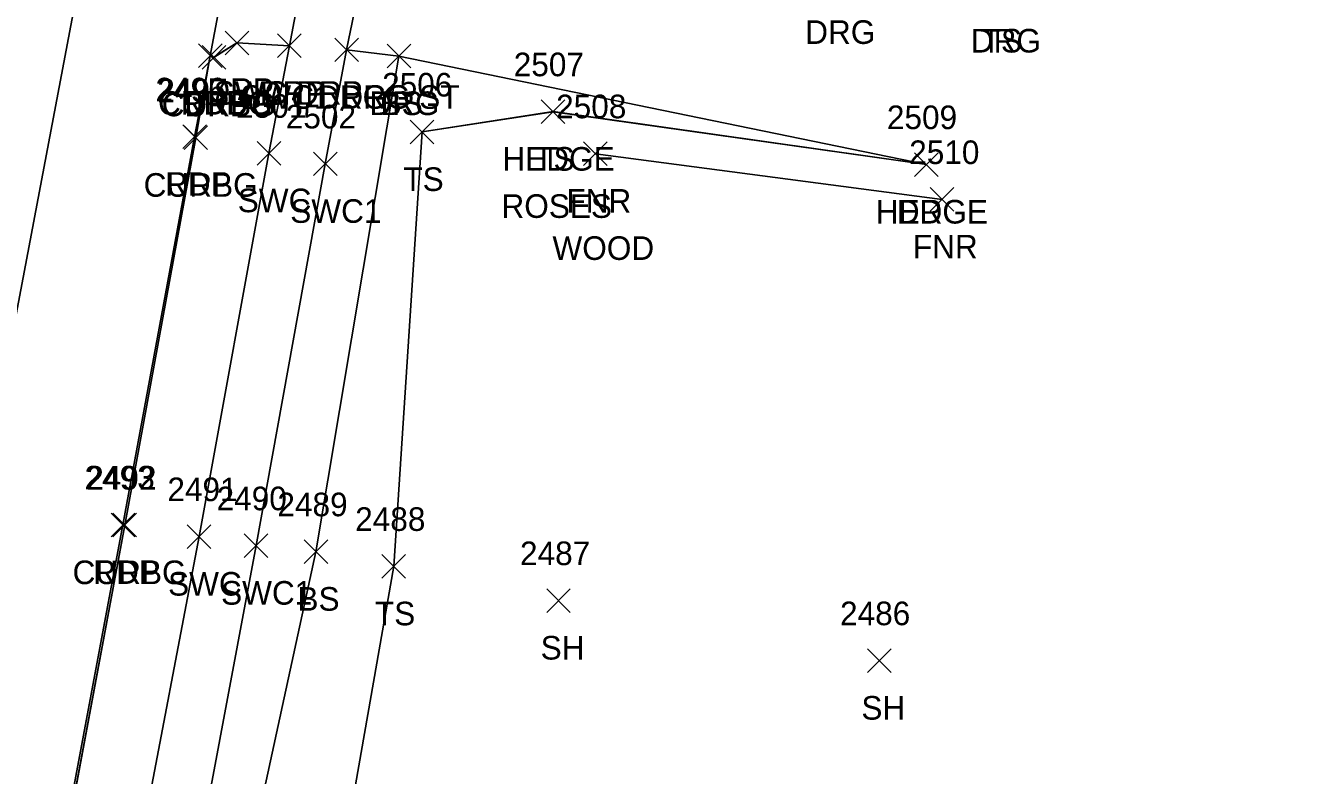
# Model space of a CAD drawing. Extents: x 1554668 to 1563881, y 831386 to 834374.
# Drawn here: x 1562192.9 to 1562300.4, y 832288.5 to 832352 of the extents above; entities that cross this region are included whole.
import ezdxf

# ---------------------------------------------------------------- set-up
doc = ezdxf.new("R2010")
doc.units = 0
for name, color, linetype in [('L_A', 7, 'Continuous'), ('L_C', 7, 'Continuous'), ('L_I', 7, 'Continuous'), ('L_TIC', 7, 'Continuous'), ('LAHR', 7, 'Continuous'), ('LELB', 7, 'Continuous'), ('LFNC', 7, 'Continuous'), ('P_A', 7, 'Continuous'), ('P_I', 7, 'Continuous'), ('P_TIC', 7, 'Continuous'), ('PET', 7, 'Continuous'), ('PRC', 7, 'Continuous'), ('R_A', 7, 'Continuous'), ('R_I', 7, 'Continuous'), ('R_TIC', 7, 'Continuous'), ('RC', 7, 'Continuous'), ('RDG', 7, 'Continuous'), ('RDP', 7, 'Continuous'), ('RSW', 7, 'Continuous')]:
    doc.layers.add(name, color=color, linetype=linetype)

msp = doc.modelspace()

# ---------------------------------------------------------------- linework, layer by layer
at = {"layer": 'L_TIC'}
for points in [[(1562223.53, 832348.42), (1562225.53, 832350.42)], [(1562225.53, 832348.42), (1562223.53, 832350.42)], [(1562236.58, 832343.71), (1562238.58, 832345.71)], [(1562238.58, 832343.71), (1562236.58, 832345.71)], [(1562236.58, 832343.71), (1562238.58, 832345.71)], [(1562238.58, 832343.71), (1562236.58, 832345.71)], [(1562225.49, 832341.99), (1562227.49, 832343.99)], [(1562227.49, 832341.99), (1562225.49, 832343.99)], [(1562240.17, 832340.15), (1562242.17, 832342.15)], [(1562242.17, 832340.15), (1562240.17, 832342.15)], [(1562268.21, 832339.23), (1562270.21, 832341.23)], [(1562270.21, 832339.23), (1562268.21, 832341.23)], [(1562269.53, 832336.27), (1562271.53, 832338.27)], [(1562271.53, 832336.27), (1562269.53, 832338.27)], [(1562216.49, 832306.43), (1562218.49, 832308.43)], [(1562218.49, 832306.43), (1562216.49, 832308.43)], [(1562223.08, 832305.19), (1562225.08, 832307.19)], [(1562225.08, 832305.19), (1562223.08, 832307.19)], [(1562237.04, 832302.29), (1562239.04, 832304.29)], [(1562239.04, 832302.29), (1562237.04, 832304.29)], [(1562264.21, 832297.2), (1562266.21, 832299.2)], [(1562266.21, 832297.2), (1562264.21, 832299.2)]]:
    msp.add_lwpolyline(points, dxfattribs=at)
at = {"layer": 'LAHR'}
for points in [[(1562237.58, 832344.71), (1562269.21, 832340.23)], [(1562237.59, 832344.7), (1562269.21, 832340.23)], [(1562237.59, 832344.7), (1562269.21, 832340.23)], [(1562237.59, 832344.7), (1562269.21, 832340.23)]]:
    msp.add_lwpolyline(points, dxfattribs=at)
at = {"layer": 'LELB'}
for points in [[(1562257.09, 832222.61), (1562231.62, 832226.82), (1562222.77, 832229.39), (1562208.32, 832237.56), (1562206.52, 832247.46), (1562208.57, 832266.26), (1562217.49, 832307.43), (1562224.53, 832349.42)], [(1562257.09, 832222.6), (1562231.62, 832226.83), (1562222.77, 832229.39), (1562208.33, 832237.56), (1562206.52, 832247.46), (1562208.57, 832266.26), (1562217.5, 832307.43), (1562224.53, 832349.41)], [(1562257.09, 832222.6), (1562231.62, 832226.83), (1562222.77, 832229.39), (1562208.33, 832237.56), (1562206.52, 832247.46), (1562208.57, 832266.26), (1562217.5, 832307.43), (1562224.53, 832349.41)], [(1562257.09, 832222.6), (1562231.62, 832226.83), (1562222.77, 832229.39), (1562208.33, 832237.56), (1562206.52, 832247.46), (1562208.57, 832266.26), (1562217.5, 832307.43), (1562224.53, 832349.41)], [(1562220.56, 832237.59), (1562215.02, 832248.18), (1562216.92, 832265.27), (1562224.08, 832306.19), (1562226.49, 832342.99), (1562237.58, 832344.71)], [(1562220.57, 832237.59), (1562215.02, 832248.19), (1562216.92, 832265.27), (1562224.08, 832306.19), (1562226.49, 832342.99), (1562237.59, 832344.7)], [(1562220.57, 832237.59), (1562215.02, 832248.19), (1562216.92, 832265.27), (1562224.08, 832306.19), (1562226.49, 832342.99), (1562237.59, 832344.7)], [(1562220.57, 832237.59), (1562215.02, 832248.19), (1562216.92, 832265.27), (1562224.08, 832306.19), (1562226.49, 832342.99), (1562237.59, 832344.7)]]:
    msp.add_lwpolyline(points, dxfattribs=at)
at = {"layer": 'LFNC'}
for points in [[(1562241.17, 832341.15), (1562270.53, 832337.27)], [(1562241.18, 832341.14), (1562270.53, 832337.26)], [(1562241.18, 832341.14), (1562270.53, 832337.26)], [(1562241.18, 832341.14), (1562270.53, 832337.26)]]:
    msp.add_lwpolyline(points, dxfattribs=at)
at = {"layer": 'P_TIC'}
for points in [[(1562207.54, 832348.45), (1562209.54, 832350.45)], [(1562209.54, 832348.45), (1562207.54, 832350.45)], [(1562206.22, 832341.58), (1562208.22, 832343.58)], [(1562208.22, 832341.58), (1562206.22, 832343.58)], [(1562200.15, 832308.7), (1562202.15, 832310.7)], [(1562202.15, 832308.7), (1562200.15, 832310.7)]]:
    msp.add_lwpolyline(points, dxfattribs=at)
at = {"layer": 'PET'}
for points in [[(1562193.17, 832267.13), (1562201.15, 832309.7), (1562207.22, 832342.57), (1562208.54, 832349.44), (1562211.68, 832366.09), (1562212.84, 832373.11), (1562216.87, 832394.67), (1562221.79, 832421.25), (1562225.69, 832442.11), (1562233.35, 832484.07), (1562234.19, 832488.92), (1562241.96, 832528.55), (1562242.01, 832533.06), (1562244.22, 832536.96), (1562248.07, 832556.9), (1562257.3, 832610.99), (1562261.43, 832631.2), (1562266.17, 832657.99), (1562270.51, 832679.64), (1562276.17, 832714.07), (1562282.46, 832748.51), (1562288.68, 832787.05), (1562293.2, 832810.29), (1562300.4, 832850.57)], [(1562193.17, 832267.13), (1562201.15, 832309.7), (1562207.22, 832342.57), (1562208.54, 832349.44), (1562211.68, 832366.09), (1562212.84, 832373.11), (1562216.87, 832394.67), (1562221.79, 832421.25), (1562225.69, 832442.11), (1562233.35, 832484.07), (1562234.19, 832488.92), (1562241.96, 832528.55), (1562242.01, 832533.06), (1562244.22, 832536.96), (1562248.07, 832556.9), (1562257.3, 832610.99), (1562261.43, 832631.2), (1562266.17, 832657.99), (1562270.51, 832679.64), (1562276.17, 832714.07), (1562282.46, 832748.51), (1562288.68, 832787.05), (1562293.2, 832810.29), (1562300.4, 832850.57)], [(1562193.17, 832267.13), (1562201.15, 832309.7), (1562207.22, 832342.57), (1562208.54, 832349.44), (1562211.68, 832366.09), (1562212.84, 832373.11), (1562216.87, 832394.67), (1562221.79, 832421.25), (1562225.69, 832442.11), (1562233.35, 832484.07), (1562234.19, 832488.92), (1562241.96, 832528.55), (1562242.01, 832533.06), (1562244.22, 832536.96), (1562248.07, 832556.9), (1562257.3, 832610.99), (1562261.43, 832631.2), (1562266.17, 832657.99), (1562270.51, 832679.64), (1562276.17, 832714.07), (1562282.46, 832748.51), (1562288.68, 832787.05), (1562293.2, 832810.29), (1562300.4, 832850.57)], [(1562193.17, 832267.13), (1562201.15, 832309.7), (1562207.22, 832342.58), (1562208.54, 832349.45), (1562211.68, 832366.09), (1562212.84, 832373.11), (1562216.87, 832394.68), (1562221.78, 832421.25), (1562225.69, 832442.11), (1562233.35, 832484.08), (1562234.19, 832488.93), (1562241.96, 832528.55), (1562242.01, 832533.06), (1562244.22, 832536.96), (1562248.06, 832556.9), (1562257.29, 832610.99), (1562261.43, 832631.2), (1562266.17, 832657.99), (1562270.51, 832679.64), (1562276.16, 832714.07), (1562282.46, 832748.5), (1562288.68, 832787.06), (1562293.2, 832810.29), (1562300.4, 832850.57)]]:
    msp.add_lwpolyline(points, dxfattribs=at)
at = {"layer": 'PRC'}
for points in [[(1562110.41, 831900.56), (1562120.31, 831948.46), (1562125.63, 831978.45), (1562135.48, 832029.35), (1562141.59, 832061.08), (1562148.97, 832098.7), (1562154.27, 832127.13), (1562163.42, 832175.53), (1562172.45, 832223.75), (1562181.39, 832270.01), (1562188.91, 832310.8), (1562198.31, 832360.4), (1562204.78, 832396.81), (1562210.16, 832423.47), (1562217.98, 832466.5), (1562228.73, 832524.4), (1562236.13, 832565.74), (1562244.77, 832613.73), (1562253.11, 832660.76), (1562257.15, 832682.21), (1562263.13, 832717.53), (1562269.49, 832752.57), (1562275.78, 832790.08), (1562288.13, 832857.63)], [(1562110.41, 831900.56), (1562120.31, 831948.46), (1562125.63, 831978.45), (1562135.48, 832029.35), (1562141.59, 832061.08), (1562148.97, 832098.7), (1562154.27, 832127.13), (1562163.42, 832175.53), (1562172.45, 832223.75), (1562181.39, 832270.01), (1562188.91, 832310.8), (1562198.31, 832360.4), (1562204.78, 832396.81), (1562210.16, 832423.47), (1562217.98, 832466.5), (1562228.73, 832524.4), (1562236.13, 832565.74), (1562244.77, 832613.73), (1562253.11, 832660.76), (1562257.15, 832682.21), (1562263.13, 832717.53), (1562269.49, 832752.57), (1562275.78, 832790.08), (1562288.13, 832857.63)], [(1562110.41, 831900.56), (1562120.31, 831948.46), (1562125.63, 831978.45), (1562135.48, 832029.35), (1562141.59, 832061.08), (1562148.97, 832098.7), (1562154.27, 832127.13), (1562163.42, 832175.53), (1562172.45, 832223.75), (1562181.39, 832270.01), (1562188.91, 832310.8), (1562198.31, 832360.4), (1562204.78, 832396.81), (1562210.16, 832423.47), (1562217.98, 832466.5), (1562228.73, 832524.4), (1562236.13, 832565.74), (1562244.77, 832613.73), (1562253.11, 832660.76), (1562257.15, 832682.21), (1562263.13, 832717.53), (1562269.49, 832752.57), (1562275.78, 832790.08), (1562288.13, 832857.63)], [(1562110.42, 831900.56), (1562120.31, 831948.46), (1562125.63, 831978.45), (1562135.49, 832029.35), (1562141.59, 832061.08), (1562148.97, 832098.7), (1562154.26, 832127.14), (1562163.42, 832175.53), (1562172.45, 832223.75), (1562181.39, 832270.01), (1562188.91, 832310.8), (1562198.31, 832360.4), (1562204.78, 832396.81), (1562210.16, 832423.48), (1562217.98, 832466.5), (1562228.73, 832524.4), (1562236.12, 832565.74), (1562244.77, 832613.73), (1562253.1, 832660.76), (1562257.15, 832682.21), (1562263.12, 832717.53), (1562269.49, 832752.57), (1562275.78, 832790.08), (1562288.13, 832857.63)]]:
    msp.add_lwpolyline(points, dxfattribs=at)
at = {"layer": 'R_TIC'}
for points in [[(1562209.8, 832349.53), (1562211.8, 832351.53)], [(1562211.8, 832349.53), (1562209.8, 832351.53)], [(1562214.25, 832349.29), (1562216.25, 832351.29)], [(1562216.25, 832349.29), (1562214.25, 832351.29)], [(1562214.25, 832349.29), (1562216.25, 832351.29)], [(1562216.25, 832349.29), (1562214.25, 832351.29)], [(1562219.09, 832348.95), (1562221.09, 832350.95)], [(1562221.09, 832348.95), (1562219.09, 832350.95)], [(1562219.09, 832348.95), (1562221.09, 832350.95)], [(1562221.09, 832348.95), (1562219.09, 832350.95)], [(1562207.54, 832348.45), (1562209.54, 832350.45)], [(1562209.54, 832348.45), (1562207.54, 832350.45)], [(1562207.85, 832348.32), (1562209.85, 832350.32)], [(1562209.85, 832348.32), (1562207.85, 832350.32)], [(1562207.85, 832348.32), (1562209.85, 832350.32)], [(1562209.85, 832348.32), (1562207.85, 832350.32)], [(1562223.53, 832348.42), (1562225.53, 832350.42)], [(1562225.53, 832348.42), (1562223.53, 832350.42)], [(1562206.32, 832341.5), (1562208.32, 832343.5)], [(1562208.32, 832341.5), (1562206.32, 832343.5)], [(1562212.51, 832340.19), (1562214.51, 832342.19)], [(1562214.51, 832340.19), (1562212.51, 832342.19)], [(1562217.28, 832339.29), (1562219.28, 832341.29)], [(1562219.28, 832339.29), (1562217.28, 832341.29)], [(1562268.21, 832339.23), (1562270.21, 832341.23)], [(1562270.21, 832339.23), (1562268.21, 832341.23)], [(1562200.3, 832308.68), (1562202.3, 832310.68)], [(1562202.3, 832308.68), (1562200.3, 832310.68)], [(1562206.6, 832307.71), (1562208.6, 832309.71)], [(1562208.6, 832307.71), (1562206.6, 832309.71)], [(1562211.42, 832306.94), (1562213.42, 832308.94)], [(1562213.42, 832306.94), (1562211.42, 832308.94)]]:
    msp.add_lwpolyline(points, dxfattribs=at)
at = {"layer": 'RC'}
for points in [[(1562186.59, 832228.18), (1562186.13, 832228.25), (1562187.47, 832235.31), (1562193.35, 832267.06), (1562201.3, 832309.68), (1562207.32, 832342.5), (1562208.54, 832349.45), (1562208.85, 832349.32)], [(1562186.6, 832228.18), (1562186.13, 832228.25), (1562187.47, 832235.3), (1562193.36, 832267.06), (1562201.3, 832309.67), (1562207.32, 832342.5), (1562208.54, 832349.44), (1562208.85, 832349.31)], [(1562186.6, 832228.18), (1562186.13, 832228.25), (1562187.47, 832235.3), (1562193.36, 832267.06), (1562201.3, 832309.67), (1562207.32, 832342.5), (1562208.54, 832349.44), (1562208.85, 832349.31)], [(1562186.6, 832228.18), (1562186.13, 832228.25), (1562187.47, 832235.3), (1562193.36, 832267.06), (1562201.3, 832309.67), (1562207.32, 832342.5), (1562208.54, 832349.44), (1562208.85, 832349.31)]]:
    msp.add_lwpolyline(points, dxfattribs=at)
at = {"layer": 'RDG'}
for points in [[(1562220.09, 832349.95), (1562224.53, 832349.42), (1562269.21, 832340.23)], [(1562220.09, 832349.94), (1562224.53, 832349.41), (1562269.21, 832340.23)], [(1562220.09, 832349.94), (1562224.53, 832349.41), (1562269.21, 832340.23)], [(1562220.09, 832349.94), (1562224.53, 832349.41), (1562269.21, 832340.23)]]:
    msp.add_lwpolyline(points, dxfattribs=at)
at = {"layer": 'RDP'}
for points in [[(1562208.85, 832349.31), (1562210.8, 832350.54), (1562215.25, 832350.29)], [(1562208.85, 832349.31), (1562210.8, 832350.54), (1562215.25, 832350.29)], [(1562208.85, 832349.31), (1562210.8, 832350.54), (1562215.25, 832350.29)], [(1562208.85, 832349.32), (1562210.8, 832350.53), (1562215.25, 832350.29)]]:
    msp.add_lwpolyline(points, dxfattribs=at)
at = {"layer": 'RSW'}
for points in [[(1562199.28, 832264.93), (1562207.61, 832308.71), (1562213.51, 832341.19), (1562215.25, 832350.29), (1562217.95, 832364.49), (1562219.16, 832371), (1562223.32, 832393.85), (1562228.32, 832419.9), (1562233.83, 832449.88), (1562234.73, 832454.74), (1562235.99, 832461.7), (1562236.96, 832466.57), (1562238.3, 832473.34), (1562239.79, 832483.04), (1562240.81, 832487.83), (1562242.42, 832496.74), (1562247.09, 832521.97), (1562250.34, 832539.54), (1562250.5, 832539.94)], [(1562199.28, 832264.93), (1562207.61, 832308.71), (1562213.51, 832341.19), (1562215.25, 832350.29), (1562217.95, 832364.49), (1562219.16, 832371), (1562223.32, 832393.85), (1562228.32, 832419.9), (1562233.83, 832449.88), (1562234.73, 832454.74), (1562235.99, 832461.7), (1562236.96, 832466.57), (1562238.3, 832473.34), (1562239.79, 832483.04), (1562240.81, 832487.83), (1562242.42, 832496.74), (1562247.09, 832521.97), (1562250.34, 832539.54), (1562250.5, 832539.94)], [(1562199.28, 832264.93), (1562207.61, 832308.71), (1562213.51, 832341.19), (1562215.25, 832350.29), (1562217.95, 832364.49), (1562219.16, 832371), (1562223.32, 832393.85), (1562228.32, 832419.9), (1562233.83, 832449.88), (1562234.73, 832454.74), (1562235.99, 832461.7), (1562236.96, 832466.57), (1562238.3, 832473.34), (1562239.79, 832483.04), (1562240.81, 832487.83), (1562242.42, 832496.74), (1562247.09, 832521.97), (1562250.34, 832539.54), (1562250.5, 832539.94)], [(1562199.28, 832264.93), (1562207.6, 832308.71), (1562213.51, 832341.19), (1562215.25, 832350.29), (1562217.95, 832364.49), (1562219.16, 832371), (1562223.32, 832393.85), (1562228.32, 832419.91), (1562233.83, 832449.89), (1562234.73, 832454.74), (1562235.99, 832461.71), (1562236.96, 832466.58), (1562238.29, 832473.34), (1562239.78, 832483.04), (1562240.81, 832487.84), (1562242.42, 832496.74), (1562247.08, 832521.97), (1562250.34, 832539.54), (1562250.49, 832539.94)], [(1562204.7, 832266.65), (1562212.43, 832307.95), (1562218.28, 832340.28), (1562220.09, 832349.94), (1562222.84, 832363.34), (1562223.17, 832366.06), (1562224.3, 832372.19), (1562225.23, 832376.55), (1562228.28, 832393.37), (1562233.09, 832419.36)], [(1562204.7, 832266.65), (1562212.43, 832307.95), (1562218.28, 832340.28), (1562220.09, 832349.94), (1562222.84, 832363.34), (1562223.17, 832366.06), (1562224.3, 832372.19), (1562225.23, 832376.55), (1562228.28, 832393.37), (1562233.09, 832419.36)], [(1562204.7, 832266.65), (1562212.43, 832307.95), (1562218.28, 832340.28), (1562220.09, 832349.94), (1562222.84, 832363.34), (1562223.17, 832366.06), (1562224.3, 832372.19), (1562225.23, 832376.55), (1562228.28, 832393.37), (1562233.09, 832419.36)], [(1562204.7, 832266.65), (1562212.42, 832307.94), (1562218.28, 832340.29), (1562220.09, 832349.95), (1562222.84, 832363.34), (1562223.17, 832366.06), (1562224.29, 832372.19), (1562225.22, 832376.55), (1562228.28, 832393.37), (1562233.08, 832419.36)]]:
    msp.add_lwpolyline(points, dxfattribs=at)

# ---------------------------------------------------------------- texts
at = {"layer": 'L_A'}
for s, p in [('TS', (1562273.89, 832349.72)), ('BS', (1562222.97, 832344.42)), ('HEDGE', (1562233.29, 832339.71)), ('TS', (1562235.99, 832339.71)), ('TS', (1562224.9, 832337.99)), ('FNR', (1562238.71, 832336.15)), ('HEDGE', (1562264.91, 832335.23)), ('FNR', (1562268.06, 832332.27)), ('BS', (1562215.93, 832302.43)), ('TS', (1562222.49, 832301.19)), ('SH', (1562236.53, 832298.29)), ('SH', (1562263.7, 832293.2))]:
    msp.add_text(s, height=2, dxfattribs=at).set_placement(p)
at = {"layer": 'L_C'}
for s, p in [('ROSES', (1562233.21, 832335.71)), ('WOOD', (1562237.53, 832332.15))]:
    msp.add_text(s, height=2, dxfattribs=at).set_placement(p)
at = {"layer": 'L_I'}
for s, p in [('2507', (1562234.25, 832347.71)), ('2507', (1562234.25, 832347.71)), ('2506', (1562223.1, 832345.99)), ('2508', (1562237.84, 832344.15)), ('2509', (1562265.86, 832343.23)), ('2510', (1562267.75, 832340.27)), ('2489', (1562214.23, 832310.43)), ('2488', (1562220.82, 832309.19)), ('2487', (1562234.78, 832306.29)), ('2486', (1562261.89, 832301.2))]:
    msp.add_text(s, height=2, dxfattribs=at).set_placement(p)
at = {"layer": 'P_A'}
for p in [(1562206.03, 832344.45), (1562204.71, 832337.58), (1562198.63, 832304.7)]:
    msp.add_text('RDP', height=2, dxfattribs=at).set_placement(p)
at = {"layer": 'P_I'}
for s, p in [('2496', (1562203.9, 832345.58)), ('2493', (1562197.89, 832312.7))]:
    msp.add_text(s, height=2, dxfattribs=at).set_placement(p)
at = {"layer": 'R_A'}
for s, p in [('DRG', (1562258.94, 832350.45)), ('DRG', (1562272.97, 832349.72)), ('DRP', (1562208.29, 832345.53)), ('SWC DRP', (1562208.83, 832345.29)), ('DRP', (1562212.73, 832345.29)), ('CURBG', (1562204.12, 832344.45)), ('CURBG', (1562204.43, 832344.32)), ('DRP', (1562206.34, 832344.32)), ('SWC1 DRG ST', (1562211.09, 832344.95)), ('DRG', (1562217.58, 832344.95)), ('DRG', (1562222.02, 832344.42)), ('CURBG', (1562202.9, 832337.5)), ('SWC', (1562210.87, 832336.19)), ('SWC1', (1562215.32, 832335.29)), ('DRG', (1562266.7, 832335.23)), ('CURBG', (1562196.88, 832304.68)), ('SWC', (1562204.97, 832303.71)), ('SWC1', (1562209.46, 832302.94))]:
    msp.add_text(s, height=2, dxfattribs=at).set_placement(p)
at = {"layer": 'R_I'}
for s, p in [('2497', (1562204.06, 832345.5)), ('2501', (1562210.74, 832344.19)), ('2502', (1562214.94, 832343.29)), ('2509', (1562265.86, 832343.23)), ('2492', (1562198.04, 832312.68)), ('2491', (1562204.91, 832311.71)), ('2490', (1562209.08, 832310.94))]:
    msp.add_text(s, height=2, dxfattribs=at).set_placement(p)

doc.saveas('drawing.dxf')
